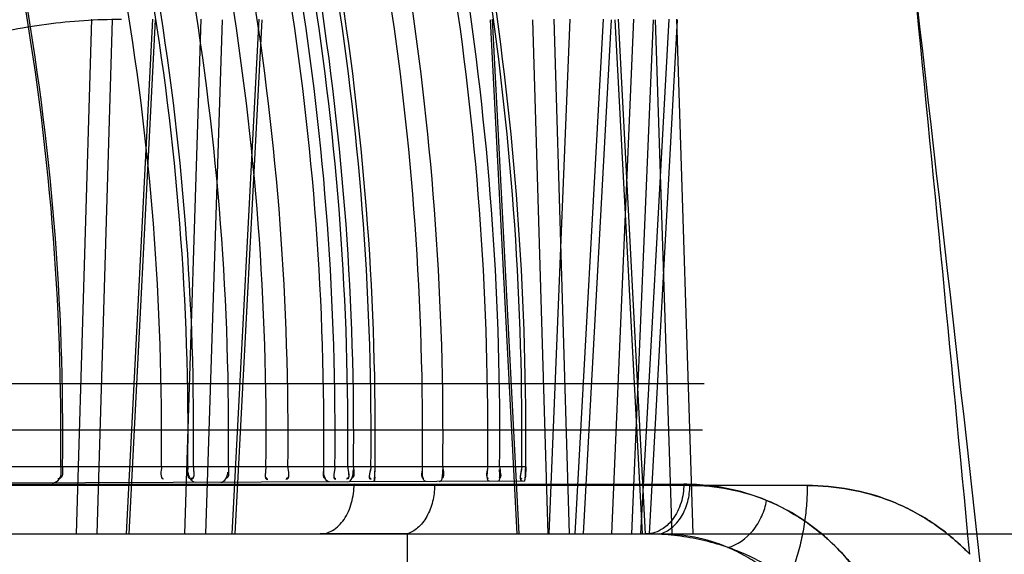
# Model space of a CAD drawing. Header units: millimetres. Extents: x 0 to 297, y 0 to 210.
# Tile 290 of 438: x 147.1348 to 147.2525, y 159.3615 to 159.4255. Entities that reach past the tile are written whole.
import ezdxf

# ---------------------------------------------------------------- set-up
doc = ezdxf.new("R2010")
doc.units = ezdxf.units.MM
doc.header["$LTSCALE"] = 16.335
doc.layers.add('INTFCLR_1', color=7, linetype='CONTINUOUS')
doc.layers.add('INTFCLR_144815', color=7, linetype='CONTINUOUS')

msp = doc.modelspace()

# ---------------------------------------------------------------- linework, layer by layer
at = {"layer": 'INTFCLR_1', "color": 9, "linetype": 'Continuous'}
for p, q in [((147.1953015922, 159.372023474), (147.111456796, 159.372023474)), ((147.1952109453, 159.3702891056), (147.1128855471, 159.3700017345))]:
    msp.add_line(p, q, dxfattribs=at)
at = {"layer": 'INTFCLR_1', "color": 7, "linetype": 'Continuous'}
for p, q in [((147.1772526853, 159.3707519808), (147.177290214, 159.372023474)), ((147.1953015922, 159.372023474), (147.1952671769, 159.3707965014)), ((147.1772527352, 159.3707528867), (147.1771913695, 159.3702262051)), ((147.1771913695, 159.3702262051), (147.1772526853, 159.3707519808)), ((147.1952109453, 159.3702891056), (147.1952672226, 159.3707973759))]:
    msp.add_line(p, q, dxfattribs=at)
at = {"layer": 'INTFCLR_1', "color": 6, "linetype": 'Continuous'}
for centre, radius, start, end in [((146.8320871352, 159.3759781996), 0.3076399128, 359.2634397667, 20.9595063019), ((146.831961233, 159.3759781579), 0.3079871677, 359.2642780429, 20.9347710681), ((146.8330924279, 159.3759782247), 0.3186757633, 359.2889439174, 20.2013567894), ((146.8332178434, 159.3759781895), 0.321707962, 359.2956524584, 20.0027825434), ((146.832212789, 159.3759782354), 0.3233855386, 359.2992983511, 19.8946138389), ((146.8320868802, 159.3759782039), 0.3276949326, 359.3085189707, 19.6221788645), ((146.8329714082, 159.3759794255), 0.3312990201, 359.3158305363, 19.3998935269), ((146.8323420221, 159.3759788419), 0.3345441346, 359.3225670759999, 19.2043971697), ((146.8330921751, 159.375978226), 0.3380767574, 359.3297505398, 18.9960965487), ((146.8328429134, 159.3759785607), 0.3396717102, 359.3328413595, 18.9034484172), ((146.8324652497, 159.375978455), 0.3415747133, 359.3365762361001, 18.7941893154), ((146.832212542, 159.3759782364), 0.34251986, 359.3384435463, 18.7404322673), ((146.8327157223, 159.3759783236), 0.3440956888, 359.3414588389, 18.6514187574), ((146.8325898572, 159.3759782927), 0.3447230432, 359.3426624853, 18.6162324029), ((146.8329705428, 159.3759788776), 0.3500014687, 359.3524804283, 18.3253128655), ((146.8323412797, 159.3759787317), 0.3530745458, 359.3581402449, 18.1602453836), ((146.8328423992, 159.3759785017), 0.357936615, 359.3668962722, 17.9051785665), ((146.8324648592, 159.3759784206), 0.3597429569, 359.3700882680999, 17.81226521), ((146.8327154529, 159.3759783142), 0.3621374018, 359.3742702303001, 17.6906031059), ((146.8325896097, 159.3759782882), 0.3627335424, 359.3753027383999, 17.6605754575)]:
    msp.add_arc(centre, radius, start, end, dxfattribs=at)
at = {"layer": 'INTFCLR_1', "color": 7, "linetype": 'Continuous'}
for centre, radius, start, end in [((147.1635264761, 159.3718343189), 0.0137591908, 353.2881955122, 359.3400806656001), ((147.1451533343, 159.3723928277), 0.0321390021, 356.6727416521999, 359.3415265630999), ((147.1813325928, 159.371840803), 0.0139648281, 353.6204386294, 359.3730325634), ((147.1626728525, 159.3723798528), 0.0326306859, 356.8377806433, 359.3742332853)]:
    msp.add_arc(centre, radius, start, end, dxfattribs=at)
at = {"layer": 'INTFCLR_1', "color": 6, "linetype": 'Continuous'}
for points in [[(147.1397016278, 159.372023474), (147.1396952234, 159.3715253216), (147.1398410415, 159.3705743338), (147.1393428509, 159.3705725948)], [(147.1399230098, 159.372023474), (147.1399166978, 159.37153196), (147.140003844, 159.3706088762), (147.1395122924, 159.3706071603)], [(147.1517436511, 159.372023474), (147.1517376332, 159.3715385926), (147.1515082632, 159.3705885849), (147.151993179, 159.3705902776)], [(147.1549014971, 159.372023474), (147.1548956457, 159.3715475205), (147.1547279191, 159.3706262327), (147.1552039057, 159.3706278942)], [(147.1555741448, 159.372023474), (147.1555677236, 159.3714984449), (147.1557729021, 159.3704842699), (147.1552478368, 159.3704824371)], [(147.1555741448, 159.372023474), (147.1555682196, 159.3715390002), (147.1557895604, 159.3705967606), (147.1553050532, 159.3705950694)], [(147.1597579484, 159.372023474), (147.1597522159, 159.3715485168), (147.1599136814, 159.3706363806), (147.1594386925, 159.3706347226)], [(147.1642468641, 159.372023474), (147.1642412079, 159.3715496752), (147.1639410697, 159.370610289), (147.1644148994, 159.370611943)], [(147.1642468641, 159.372023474), (147.1642407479, 159.3715111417), (147.163942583, 159.3704987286), (147.1644549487, 159.3705005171)], [(147.1668627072, 159.372023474), (147.1668566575, 159.3715117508), (147.167146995, 159.3705069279), (147.1666352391, 159.3705051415)], [(147.1668627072, 159.372023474), (147.166857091, 159.3715484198), (147.1671482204, 159.3706125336), (147.1666731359, 159.3706108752)], [(147.1711458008, 159.372023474), (147.1711403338, 159.3715561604), (147.1709059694, 159.3706383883), (147.1713733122, 159.3706400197)], [(147.1718168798, 159.3702074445), (147.1712766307, 159.3702055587), (147.1711475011, 159.3711461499), (147.1711538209, 159.3716863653)], [(147.172491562, 159.372023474), (147.1724856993, 159.3715199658), (147.1721053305, 159.370515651), (147.1726088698, 159.3705174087)], [(147.172491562, 159.372023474), (147.1724861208, 159.3715561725), (147.1721186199, 159.3706230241), (147.1725859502, 159.3706246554)], [(147.1740170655, 159.372023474), (147.1740112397, 159.3715203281), (147.174382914, 159.370521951), (147.1738797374, 159.3705201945)], [(147.1740170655, 159.372023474), (147.1740116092, 159.3715522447), (147.1743712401, 159.3706161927), (147.173899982, 159.3706145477)], [(147.1740386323, 159.3702151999), (147.1745757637, 159.3702170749), (147.1746881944, 159.3711500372), (147.1746943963, 159.371687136)], [(147.1747095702, 159.372023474), (147.174704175, 159.3715562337), (147.1749307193, 159.3706450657), (147.1744634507, 159.3706434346)], [(147.1767886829, 159.372023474), (147.1767829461, 159.3715243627), (147.1763212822, 159.3705246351), (147.1768204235, 159.3705263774)], [(147.1767886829, 159.372023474), (147.1767833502, 159.3715595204), (147.1763490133, 159.3706301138), (147.1768129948, 159.3706317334)], [(147.1829495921, 159.372023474), (147.1829444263, 159.3715663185), (147.1826462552, 159.3706589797), (147.1831034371, 159.3706605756)], [(147.18340106, 159.3702478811), (147.1828988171, 159.3702461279), (147.1829486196, 159.371184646), (147.1829542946, 159.37168686)], [(147.1849372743, 159.3702532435), (147.1854378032, 159.3702549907), (147.1853763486, 159.3711869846), (147.185381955, 159.3716874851)], [(147.1853936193, 159.372023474), (147.1853884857, 159.3715651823), (147.1856782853, 159.3706611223), (147.1852199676, 159.3706595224)], [(147.1907571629, 159.372023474), (147.1907521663, 159.371571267), (147.1903923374, 159.37066801), (147.1908445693, 159.3706695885)], [(147.1910162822, 159.3702744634), (147.1905375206, 159.3702727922), (147.1907533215, 159.3712087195), (147.1907586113, 159.3716874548)], [(147.1919192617, 159.3702776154), (147.1923971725, 159.3702792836), (147.1921725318, 159.3712099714), (147.1921777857, 159.3716878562)], [(147.1921860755, 159.372023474), (147.1921810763, 159.3715687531), (147.1925334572, 159.3706650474), (147.1920787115, 159.3706634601)], [(147.194831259, 159.372023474), (147.1948259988, 159.3715418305), (147.1943786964, 159.3705770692), (147.1948603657, 159.3705787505)], [(147.1949129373, 159.3702880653), (147.1944455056, 159.3702864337), (147.1948243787, 159.3712204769), (147.1948294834, 159.3716878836)], [(147.1386725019, 159.3700917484), (147.1391450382, 159.3700933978), (147.1397293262, 159.3705572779), (147.139735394, 159.3710297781)], [(147.1558372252, 159.3701516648), (147.1553398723, 159.3701499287), (147.1549501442, 159.3708585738), (147.1549562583, 159.3713558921)], [(147.1588309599, 159.3701621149), (147.1593216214, 159.3701638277), (147.1596841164, 159.3708667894), (147.159690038, 159.3713574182)]]:
    msp.add_open_spline(points, degree=3, dxfattribs=at)
at = {"layer": 'INTFCLR_144815', "color": 9, "linetype": 'Continuous'}
for p, q in [((147.1433633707, 159.4255483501), (147.1415399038, 159.3639782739)), ((147.144057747, 159.363978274), (147.1458764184, 159.4254855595)), ((147.1475527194, 159.3639782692), (147.1507230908, 159.4255483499)), ((147.1510036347, 159.4254855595), (147.1478336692, 159.3639782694)), ((147.1545298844, 159.3639782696), (147.1565001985, 159.4255483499)), ((147.1589968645, 159.4254855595), (147.1570313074, 159.3639782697)), ((147.1633741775, 159.4255483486), (147.1601458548, 159.3639782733)), ((147.1605580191, 159.3639782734), (147.1637856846, 159.425485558)), ((147.1910350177, 159.4254855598), (147.1942254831, 159.3639782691)), ((147.1912849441, 159.4255483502), (147.1944813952, 159.3639782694)), ((147.1980014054, 159.3639782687), (147.1961622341, 159.4254855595)), ((147.2005443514, 159.363978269), (147.1987059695, 159.42554835)), ((147.2012338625, 159.3639782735), (147.2046042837, 159.4255483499)), ((147.2055247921, 159.4254855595), (147.2021560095, 159.3639782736)), ((147.2056198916, 159.3639782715), (147.2082359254, 159.4255483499)), ((147.2092564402, 159.3639782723), (147.2060074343, 159.425485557)), ((147.2096452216, 159.3639782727), (147.2063903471, 159.4255483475)), ((147.2105495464, 159.4254855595), (147.2079378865, 159.3639782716)), ((147.2124269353, 159.4255483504), (147.2090439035, 159.3639782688)), ((147.210088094, 159.3639782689), (147.2134692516, 159.4254855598)), ((147.2107962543, 159.4254855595), (147.2127831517, 159.3639782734)), ((147.2133215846, 159.4255483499), (147.2153080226, 159.3639782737)), ((147.2164517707, 159.3763970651), (147.0994107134, 159.3763970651)), ((147.2289768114, 159.3697688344), (146.3535427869, 159.3697688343)), ((146.3700117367, 159.3699259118), (147.2142079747, 159.369925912)), ((147.1843993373, 159.3697899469), (147.1747791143, 159.369925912)), ((146.2827168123, 159.3639782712), (147.2284444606, 159.3639782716)), ((147.1811095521, 159.3639782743), (147.1811606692, 159.3459868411))]:
    msp.add_line(p, q, dxfattribs=at)
at = {"layer": 'INTFCLR_144815', "color": 6, "linetype": 'Continuous'}
for p, q in [((147.2005884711, 159.4255483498), (147.1980863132, 159.3639782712)), ((147.0993884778, 159.3819782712), (147.2166466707, 159.3819782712)), ((147.1811095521, 159.3639782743), (147.1707200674, 159.3639782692)), ((147.2284444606, 159.3639782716), (147.3255790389, 159.3639782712))]:
    msp.add_line(p, q, dxfattribs=at)
msp.add_ellipse((146.8326356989, 157.2862271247), major_axis=(0, 3.6634840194), ratio=0.1377199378, start_param=-0.9685585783, end_param=-0.9445698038, dxfattribs=at)
at = {"layer": 'INTFCLR_144815', "color": 9, "linetype": 'Continuous'}
for points, knots in [([(147.2939292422, 159.076301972), (147.2885169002, 159.1340301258), (147.2758473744, 159.2617119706), (147.2540261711, 159.4552279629), (147.2286106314, 159.6511563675), (147.2098896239, 159.7770173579), (147.2002882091, 159.8370621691)], [0, 0, 0, 0, 0.2268957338, 0.5020939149, 0.7620442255, 1, 1, 1, 1]), ([(147.2647982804, 159.425485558), (147.2646999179, 159.4272611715), (147.2643160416, 159.429916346), (147.2634646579, 159.4329101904), (147.2628654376, 159.4345831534), (147.2618634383, 159.4370271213), (147.2603786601, 159.4397370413), (147.2585500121, 159.442195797), (147.2574140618, 159.4435186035), (147.2556447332, 159.4453933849), (147.253660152, 159.4470551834), (147.2515106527, 159.4484503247), (147.2500415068, 159.4493048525), (147.2473923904, 159.450595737), (147.2445678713, 159.4514849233), (147.2420951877, 159.4519313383), (147.2404294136, 159.4521454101), (147.2391701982, 159.4522096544), (147.2383318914, 159.4522096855)], [0, 0, 0, 0, 0.1288133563, 0.1929938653, 0.2252436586, 0.2574793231, 0.3843072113, 0.4475385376, 0.4791869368, 0.5105487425, 0.6342565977, 0.6651901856, 0.6961489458, 0.7573064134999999, 0.8783917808, 0.9088769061, 0.9392774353, 1, 1, 1, 1]), ([(147.2815890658, 159.0380882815), (147.2805365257, 159.0499547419), (147.2742892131, 159.1195518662), (147.2616161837, 159.2513867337), (147.2486260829, 159.3712159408), (147.2414324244, 159.4333639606)], [0, 0, 0, 0, 0.08995059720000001, 0.5276123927, 1, 1, 1, 1]), ([(147.1116382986, 159.4156410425), (147.1129619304, 159.4164566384), (147.1157867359, 159.4180600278), (147.1200809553, 159.4200928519), (147.1237943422, 159.4215335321), (147.1267128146, 159.4224971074), (147.1311619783, 159.4237954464), (147.1378917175, 159.4251503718), (147.1439572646, 159.4255483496), (147.1469531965, 159.4255483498)], [0, 0, 0, 0, 0.1256183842, 0.2621812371, 0.3835069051, 0.4471817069, 0.5104573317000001, 0.7579366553, 1, 1, 1, 1]), ([(147.1707200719, 159.3639782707), (147.1712348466, 159.3639782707), (147.1723963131, 159.3643304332), (147.1734772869, 159.3654600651), (147.1741384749, 159.3666677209), (147.1746301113, 159.3680662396), (147.1747747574, 159.3691879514), (147.1747791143, 159.369925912)], [0, 0, 0, 0, 0.1960030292, 0.4376922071, 0.5755501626, 0.7190129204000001, 1, 1, 1, 1]), ([(147.1843993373, 159.3697899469), (147.1843954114, 159.3691431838), (147.1842429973, 159.3678454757), (147.1835763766, 159.3660712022), (147.1825178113, 159.3646866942), (147.1815726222, 159.3641224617), (147.1811095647, 159.3639782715)], [0, 0, 0, 0, 0.2742221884, 0.5484670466, 0.7943730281, 1, 1, 1, 1]), ([(147.2142079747, 159.369925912), (147.2142031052, 159.369186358), (147.2140394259, 159.3680558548), (147.2134893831, 159.3666612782), (147.2128220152, 159.3655708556), (147.2116660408, 159.364415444), (147.2104055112, 159.3639782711), (147.2096811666, 159.3639782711)], [0, 0, 0, 0, 0.2704041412, 0.4100925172, 0.5461528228, 0.7351626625, 1, 1, 1, 1]), ([(147.2289768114, 159.3697688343), (147.2289744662, 159.3694137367), (147.2289576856, 159.3686977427), (147.2288744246, 159.3672471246), (147.2286720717, 159.3654060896), (147.2282647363, 159.3631888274), (147.2274906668, 159.3602427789), (147.2260967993, 159.3567073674), (147.2237654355, 159.3529122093), (147.2208848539, 159.3498053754), (147.2176332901, 159.347563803), (147.2142315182, 159.3462602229), (147.2119195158, 159.3459782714), (147.2108151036, 159.3459782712)], [0, 0, 0, 0, 0.0322655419, 0.0650591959, 0.1320029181, 0.2004033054, 0.2697007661, 0.4085624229, 0.5439930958, 0.6721093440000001, 0.7907380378, 0.8996510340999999, 1, 1, 1, 1]), ([(147.2113613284, 159.3639782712), (147.2118584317, 159.3641206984), (147.2128708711, 159.3646696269), (147.2140323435, 159.3660523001), (147.2147648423, 159.3678354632), (147.214932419, 159.3691423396), (147.2149366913, 159.3697899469)], [0, 0, 0, 0, 0.2137313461, 0.4618141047, 0.7323230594, 1, 1, 1, 1]), ([(147.2412867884, 159.3459782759), (147.2411871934, 159.3463750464), (147.2408977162, 159.3474635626), (147.2403592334, 159.3492101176), (147.2394104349, 159.3518005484), (147.2382909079, 159.3542495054), (147.2370046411, 159.3565301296), (147.2356653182, 159.3586205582), (147.2338404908, 159.3609877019), (147.2317966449, 159.3630667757), (147.230074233, 159.3645113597), (147.2283394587, 159.365792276), (147.2252141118, 159.367674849), (147.221787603, 159.3689394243), (147.2187868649, 159.3695519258), (147.2167644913, 159.3698414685), (147.2152306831, 159.3699244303), (147.2142079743, 159.369925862)], [0, 0, 0, 0, 0.0313854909, 0.0864060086, 0.1401524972, 0.2429769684, 0.292515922, 0.3409478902, 0.4333631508, 0.5212715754, 0.5640165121, 0.6057356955, 0.6866083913, 0.8433417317, 0.8824693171, 0.9215354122, 1, 1, 1, 1]), ([(147.2149366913, 159.3697899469), (147.2164948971, 159.3697897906), (147.219635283, 159.3695015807), (147.2226612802, 159.3685990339), (147.2241152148, 159.3679948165)], [0, 0, 0, 0, 0.4974016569, 1, 1, 1, 1]), ([(147.2484075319, 159.361546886), (147.2469579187, 159.3630534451), (147.2446489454, 159.3649770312), (147.2416978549, 159.3666842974), (147.2401246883, 159.3674407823), (147.2377678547, 159.3684310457), (147.2340689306, 159.3694757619), (147.2306735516, 159.3697672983), (147.2289768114, 159.3697688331)], [0, 0, 0, 0, 0.2894681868, 0.4112116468, 0.4714784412, 0.5310311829, 0.7650794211, 1, 1, 1, 1]), ([(147.228976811, 159.3697687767), (147.2306706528, 159.369768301), (147.2340689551, 159.3694753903), (147.2381899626, 159.3683122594), (147.2413267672, 159.3668990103), (147.2436122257, 159.3655756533), (147.2454260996, 159.3642661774), (147.2470289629, 159.3629127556), (147.2478952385, 159.36207971), (147.2484078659, 159.3615465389)], [0, 0, 0, 0, 0.2343936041, 0.4690873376, 0.588647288, 0.7097815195, 0.8339169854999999, 0.8976495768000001, 1, 1, 1, 1]), ([(147.2194707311, 159.3623690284), (147.2206319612, 159.3626580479), (147.2222764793, 159.3638797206), (147.223597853, 159.3660536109), (147.2240030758, 159.3673518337), (147.2241152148, 159.3679948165)], [0, 0, 0, 0, 0.4715821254, 0.742786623, 1, 1, 1, 1]), ([(147.2241152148, 159.3679948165), (147.2256354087, 159.3673646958), (147.2278609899, 159.3661681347), (147.2302265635, 159.364400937), (147.2315525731, 159.3632490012), (147.2325317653, 159.3623093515), (147.2334804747, 159.3613051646), (147.2347110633, 159.3598696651), (147.2361606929, 159.3579097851), (147.2374526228, 159.3557794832), (147.2384026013, 159.3539524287), (147.2398191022, 159.3509117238), (147.2407271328, 159.3482091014), (147.2412867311, 159.3459782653)], [0, 0, 0, 0, 0.1705286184, 0.2596311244, 0.3056224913, 0.3524687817, 0.4002079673, 0.4487194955, 0.5483375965, 0.6524252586, 0.7065378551, 0.7616646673, 1, 1, 1, 1]), ([(147.2377755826, 159.3360709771), (147.2377503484, 159.3366005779), (147.2376676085, 159.3377691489), (147.237448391, 159.3395601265), (147.2370642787, 159.3416901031), (147.2364566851, 159.3440931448), (147.2356559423, 159.3464032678), (147.2345776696, 159.3488871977), (147.2334675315, 159.3509286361), (147.2322026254, 159.3528219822), (147.2308704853, 159.3545711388), (147.229057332, 159.3565537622), (147.2270446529, 159.358273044), (147.2253527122, 159.359470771), (147.223630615, 159.3605416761), (147.2205086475, 159.3621232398), (147.2171463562, 159.3631609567), (147.2142034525, 159.3636667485), (147.2122044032, 159.3639081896), (147.2106913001, 159.3639782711), (147.2096811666, 159.3639782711)], [0, 0, 0, 0, 0.0361506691, 0.0798442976, 0.1229592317, 0.1836460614, 0.2486590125, 0.2894084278, 0.368204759, 0.4066496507, 0.4445815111, 0.518034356, 0.589357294, 0.6245866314, 0.6593045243, 0.7275441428, 0.8627616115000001, 0.8969256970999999, 0.9311262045, 1, 1, 1, 1])]:
    msp.add_open_spline(points, degree=3, knots=knots, dxfattribs=at)
at = {"layer": 'INTFCLR_144815', "color": 6, "linetype": 'Continuous'}
for points, knots in [([(147.21947072, 159.3623690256), (147.2181944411, 159.3629088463), (147.2155225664, 159.3637213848), (147.2127453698, 159.3639775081), (147.2113613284, 159.3639782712)], [0, 0, 0, 0, 0.500307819, 1, 1, 1, 1]), ([(147.2341235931, 159.3360709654), (147.2341170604, 159.3368468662), (147.2340589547, 159.3383972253), (147.2338365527, 159.340689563), (147.2334802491, 159.3429417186), (147.2329890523, 159.3451513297), (147.2323508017, 159.3473372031), (147.2315736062, 159.3494387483), (147.2306545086, 159.3514575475), (147.2295909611, 159.3533874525), (147.2283500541, 159.3552502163), (147.226929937, 159.3570102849), (147.225332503, 159.3586353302), (147.2235590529, 159.3600927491), (147.2216046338, 159.3613643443), (147.2202023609, 159.3620596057), (147.2194707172, 159.3623690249)], [0, 0, 0, 0, 0.0731048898, 0.1460726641, 0.2168640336, 0.2878016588, 0.3591927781, 0.4312459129, 0.498717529, 0.567997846, 0.638633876, 0.7093236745, 0.7807566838, 0.852955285, 0.9251564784, 1, 1, 1, 1])]:
    msp.add_open_spline(points, degree=3, knots=knots, dxfattribs=at)

doc.saveas('drawing.dxf')
